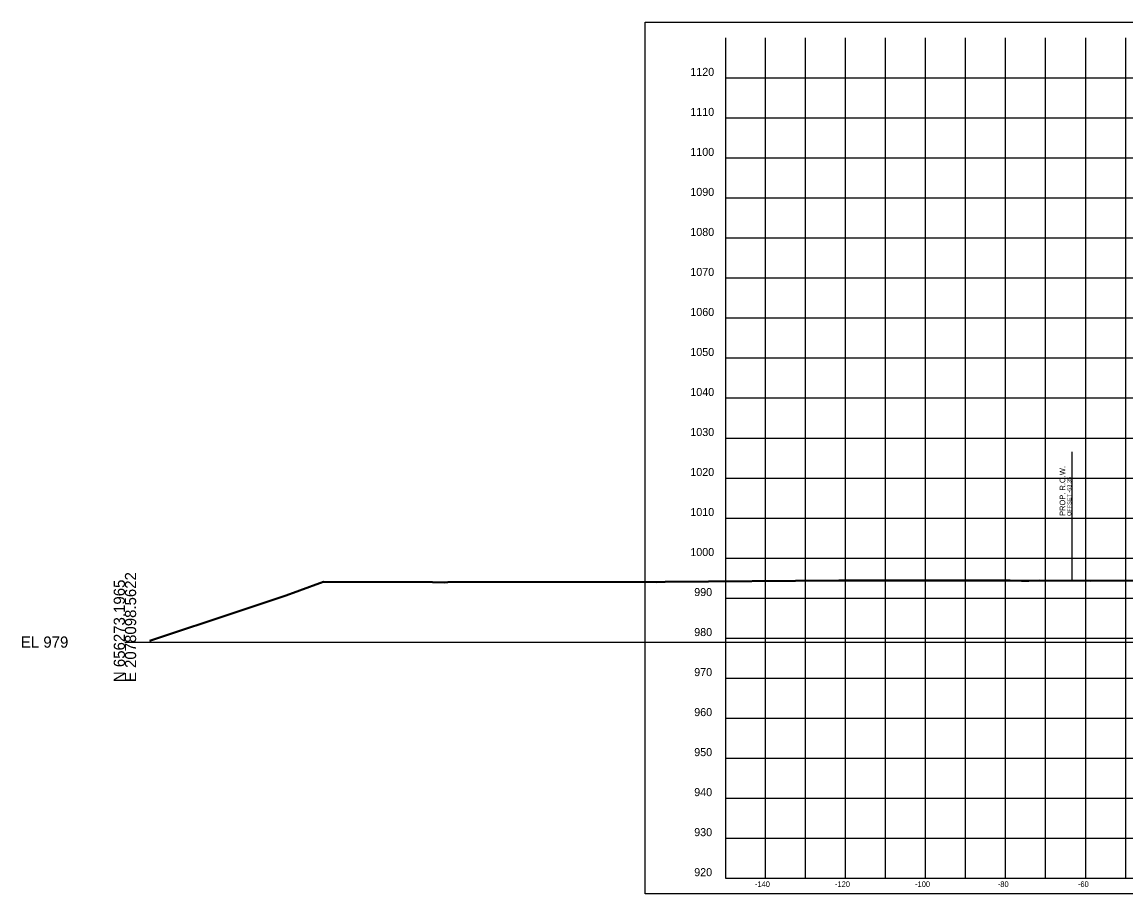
# Model space of a CAD drawing. Extents: x 5868 to 6683, y 2883 to 19120.
# Drawn here: x 5868.1 to 6143.8, y 13382.1 to 13600 of the extents above; entities that cross this region are included whole.
import ezdxf

# ---------------------------------------------------------------- set-up
doc = ezdxf.new("R2010")
doc.units = 0
for name, color, linetype in [('DESIGN - ROW - Right-of-Way and Easement Labels', 7, 'Continuous'), ('DESIGN - ROW - Right-of-Way Linework', 7, 'Continuous'), ('DESIGN - SHEET - Corner Text', 7, 'Continuous'), ('DESIGN - SHEET - Light Grid', 7, 'Continuous'), ('DESIGN - SHEET - Linework', 7, 'Continuous'), ('DESIGN - SHEET - Plot Shape', 7, 'Continuous'), ('SURVEY - GROUND - Bottom of Topsoil Layer', 7, 'Continuous'), ('SURVEY - GROUND - Top of Ground', 7, 'Continuous')]:
    doc.layers.add(name, color=color, linetype=linetype)

msp = doc.modelspace()

# ---------------------------------------------------------------- linework, layer by layer
at = {"layer": 'DESIGN - ROW - Right-of-Way Linework'}
msp.add_line((6130.43, 13460.59), (6130.43, 13492.59), dxfattribs=at)
at = {"layer": 'DESIGN - SHEET - Light Grid'}
msp.add_line((5893.78, 13445.07), (6193.78, 13445.07), dxfattribs=at)
at = {"layer": 'DESIGN - SHEET - Linework'}
for p, q in [((6053.78, 13386.07), (6053.78, 13596.07)), ((6063.78, 13386.07), (6063.78, 13596.07)), ((6073.78, 13386.07), (6073.78, 13596.07)), ((6083.78, 13386.07), (6083.78, 13596.07)), ((6093.78, 13386.07), (6093.78, 13596.07)), ((6103.78, 13386.07), (6103.78, 13596.07)), ((6113.78, 13386.07), (6113.78, 13596.07)), ((6123.78, 13386.07), (6123.78, 13596.07)), ((6133.78, 13386.07), (6133.78, 13596.07)), ((6143.78, 13386.07), (6143.78, 13596.07)), ((6043.78, 13586.07), (6343.78, 13586.07)), ((6043.78, 13576.07), (6343.78, 13576.07)), ((6043.78, 13566.07), (6343.78, 13566.07)), ((6043.78, 13556.07), (6343.78, 13556.07)), ((6043.78, 13546.07), (6343.78, 13546.07)), ((6043.78, 13536.07), (6343.78, 13536.07)), ((6043.78, 13526.07), (6343.78, 13526.07)), ((6043.78, 13516.07), (6343.78, 13516.07)), ((6043.78, 13506.07), (6343.78, 13506.07)), ((6043.78, 13496.07), (6343.78, 13496.07)), ((6043.78, 13486.07), (6343.78, 13486.07)), ((6043.78, 13476.07), (6343.78, 13476.07)), ((6043.78, 13466.07), (6343.78, 13466.07)), ((6043.78, 13456.07), (6343.78, 13456.07)), ((6043.78, 13446.07), (6343.78, 13446.07)), ((6043.78, 13436.07), (6343.78, 13436.07)), ((6043.78, 13426.07), (6343.78, 13426.07)), ((6043.78, 13416.07), (6343.78, 13416.07)), ((6043.78, 13406.07), (6343.78, 13406.07)), ((6043.78, 13396.07), (6343.78, 13396.07))]:
    msp.add_line(p, q, dxfattribs=at)
msp.add_lwpolyline([(6043.78, 13596.07), (6043.78, 13386.07), (6343.78, 13386.07), (6343.78, 13596.07)], dxfattribs=at)
at = {"layer": 'DESIGN - SHEET - Plot Shape'}
msp.add_lwpolyline([(6023.78, 13600.01), (6363.78, 13600.01), (6363.78, 13382.13), (6023.78, 13382.13)], close=True, dxfattribs=at)
at = {"layer": 'SURVEY - GROUND - Bottom of Topsoil Layer'}
for p, q in [((5934.07, 13456.65), (5943.42, 13460.02)), ((5943.42, 13460.02), (5970.59, 13459.92)), ((5970.59, 13459.92), (5973.7, 13459.91)), ((5973.7, 13459.91), (5974.42, 13459.93)), ((5974.42, 13459.93), (6023.71, 13460.01)), ((6023.71, 13460.01), (6026.6, 13460)), ((6026.6, 13460), (6028.74, 13460.02)), ((6028.74, 13460.02), (6072.11, 13460.36)), ((6072.11, 13460.36), (6073.55, 13460.37)), ((6073.55, 13460.37), (6114.92, 13460.34)), ((6114.92, 13460.34), (6117.76, 13460.31)), ((6117.76, 13460.31), (6119.55, 13460.31)), ((6119.55, 13460.31), (6122.17, 13460.35)), ((6122.17, 13460.35), (6135.09, 13460.33)), ((6135.09, 13460.33), (6145.8, 13460.34)), ((5922.56, 13452.82), (5934.07, 13456.65)), ((5900.02, 13445.33), (5922.56, 13452.82))]:
    msp.add_line(p, q, dxfattribs=at)
at = {"layer": 'SURVEY - GROUND - Top of Ground'}
msp.add_lwpolyline([(5900.02, 13445.58), (5922.56, 13453.07), (5934.07, 13456.9), (5943.42, 13460.27), (5970.59, 13460.17), (5973.7, 13460.16), (5974.42, 13460.18), (6023.71, 13460.26), (6026.6, 13460.25), (6028.74, 13460.27), (6072.11, 13460.61), (6073.55, 13460.62), (6114.92, 13460.59), (6117.76, 13460.56), (6119.55, 13460.56), (6122.17, 13460.6), (6135.09, 13460.58), (6145.8, 13460.59)], dxfattribs=at)

# ---------------------------------------------------------------- texts
at = {"layer": 'DESIGN - ROW - Right-of-Way and Easement Labels'}
for s, height, p in [('PROP. R.O.W.', 1.4, (6128.68, 13476.59)), ('OFFSET -63.35', 1, (6130.18, 13476.59))]:
    msp.add_text(s, height=height, rotation=90, dxfattribs=at).set_placement(p)
at = {"layer": 'DESIGN - SHEET - Corner Text'}
for s, height, p in [('1120', 2, (6035.03, 13586.57)), ('1110', 2, (6035.03, 13576.57)), ('1100', 2, (6035.03, 13566.57)), ('1090', 2, (6035.03, 13556.57)), ('1080', 2, (6035.03, 13546.57)), ('1070', 2, (6035.03, 13536.57)), ('1060', 2, (6035.03, 13526.57)), ('1050', 2, (6035.03, 13516.57)), ('1040', 2, (6035.03, 13506.57)), ('1030', 2, (6035.03, 13496.57)), ('1020', 2, (6035.03, 13486.57)), ('1010', 2, (6035.03, 13476.57)), ('1000', 2, (6035.03, 13466.57)), ('990', 2, (6036, 13456.57)), ('980', 2, (6036, 13446.57)), ('970', 2, (6036, 13436.57)), ('960', 2, (6036, 13426.57)), ('950', 2, (6036, 13416.57)), ('940', 2, (6036, 13406.57)), ('930', 2, (6036, 13396.57)), ('920', 2, (6036, 13386.57)), ('-140', 1.4, (6051.16, 13383.87)), ('-120', 1.4, (6071.16, 13383.87)), ('-100', 1.4, (6091.16, 13383.87)), ('-80', 1.4, (6111.84, 13383.87)), ('-60', 1.4, (6131.84, 13383.87))]:
    msp.add_text(s, height=height, dxfattribs=at).set_placement(p)
at = {"layer": 'DESIGN - SHEET - Light Grid'}
for s, p in [('E 2078098.5622', (5896.58, 13435.07)), ('N 656273.1965', (5893.78, 13435.07))]:
    msp.add_text(s, height=2.8, rotation=90, dxfattribs=at).set_placement(p)
msp.add_text('EL 979', height=2.8, dxfattribs=at).set_placement((5867.78, 13443.67))

doc.saveas('drawing.dxf')
